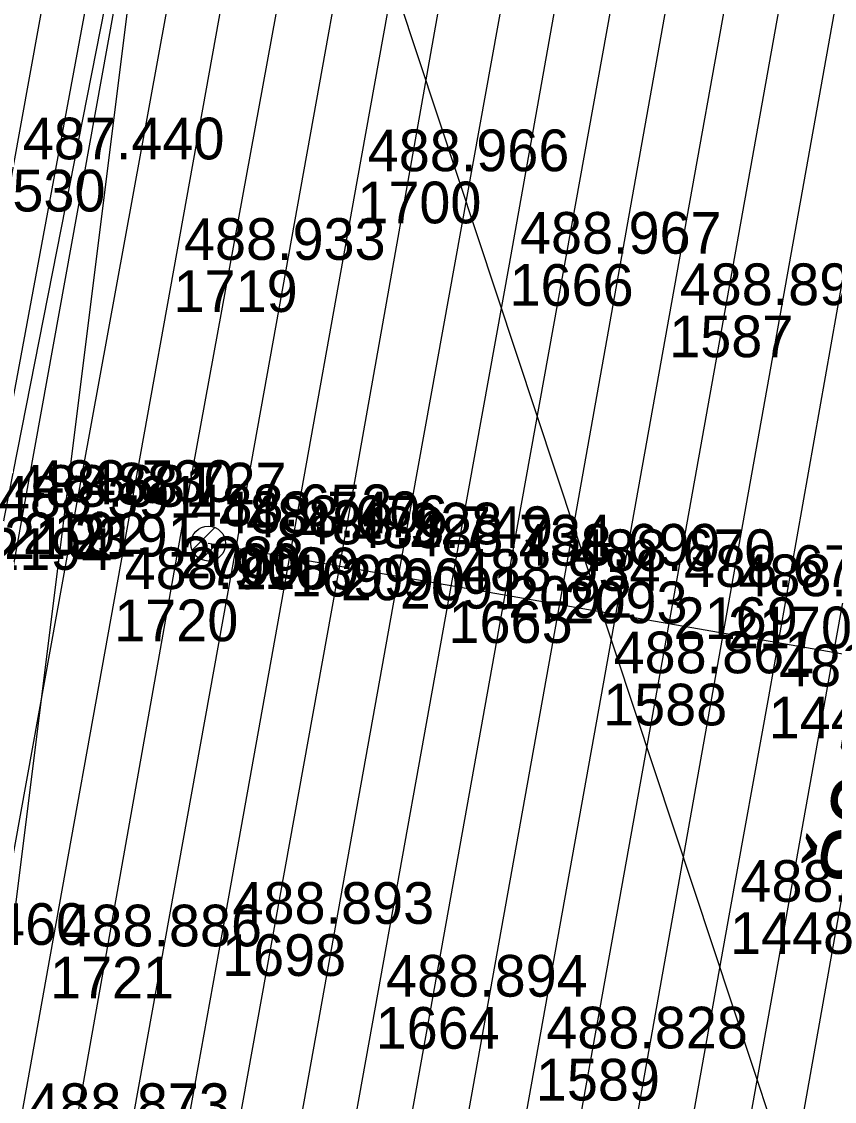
# Model space of a CAD drawing. Extents: x -874038 to -859694, y -1059487 to -1049069.
# Drawn here: x -866505.47 to -866482.09, y -1049929.82 to -1049898.73 of the extents above; entities that cross this region are included whole.
import ezdxf

# ---------------------------------------------------------------- set-up
doc = ezdxf.new("R2010")
doc.units = 0
for name, color, linetype in [('Vrstva 1', 7, 'Continuous'), ('Vrstva 11', 7, 'Continuous'), ('Vrstva 26', 7, 'Continuous'), ('Vrstva 4', 7, 'Continuous'), ('Vrstva 43', 7, 'Continuous'), ('Vrstva 51', 7, 'Continuous'), ('Vrstva 60', 7, 'Continuous'), ('Vrstva 61', 7, 'Continuous'), ('Vrstva 63', 7, 'Continuous')]:
    doc.layers.add(name, color=color, linetype=linetype)

msp = doc.modelspace()

# ---------------------------------------------------------------- linework, layer by layer
at = {"layer": 'Vrstva 1'}
for points in [[(-866483.977, -1049918.167), (-866481.526, -1049904.355), (-866479.461, -1049892.951), (-866477.426, -1049881.451), (-866475.462, -1049870.601), (-866473.632, -1049860.342), (-866471.953, -1049850.994), (-866471.026, -1049845.826), (-866470.099, -1049840.658), (-866468.101, -1049829.578), (-866466.214, -1049819.062), (-866464.32, -1049808.461), (-866462.531, -1049798.562), (-866460.818, -1049788.874), (-866458.808, -1049777.732), (-866456.91, -1049767.189), (-866454.849, -1049755.748)], [(-866511.447, -1049990.274), (-866511.302, -1049989.577), (-866511.066, -1049988.262), (-866510.83, -1049986.947), (-866509.527, -1049979.611), (-866507.536, -1049968.567), (-866505.581, -1049957.715), (-866503.606, -1049946.744), (-866501.596, -1049935.554), (-866499.703, -1049925.004), (-866497.741, -1049914.081), (-866495.813, -1049903.339), (-866493.907, -1049892.755), (-866491.977, -1049882), (-866490.071, -1049871.38), (-866488.143, -1049860.638), (-866486.256, -1049850.09), (-866484.2, -1049838.647), (-866481.971, -1049826.224), (-866479.497, -1049812.461), (-866477.243, -1049799.935), (-866474.895, -1049786.832), (-866472.55, -1049773.795), (-866470.218, -1049760.803)], [(-866496.742, -1049881.588), (-866498.875, -1049893.52), (-866501.099, -1049905.891)], [(-866491.433, -1049905.714), (-866489.277, -1049893.583)], [(-866484.721, -1049895.383), (-866486.839, -1049907.194), (-866488.74, -1049917.792), (-866490.676, -1049928.59), (-866492.642, -1049939.549), (-866494.558, -1049950.228), (-866496.469, -1049960.894), (-866498.41, -1049971.72), (-866500.297, -1049982.283), (-866502.386, -1049993.898), (-866504.318, -1050004.672)], [(-866493.189, -1049915.418), (-866491.433, -1049905.714)], [(-866501.099, -1049905.891), (-866502.806, -1049915.368), (-866504.655, -1049925.653), (-866505.579, -1049930.795), (-866505.579, -1049930.795)], [(-866497.34, -1049938.501), (-866495.285, -1049927.1), (-866493.189, -1049915.418)], [(-866516.933, -1050101.781), (-866514.915, -1050090.513), (-866513.089, -1050080.299), (-866511.087, -1050069.101), (-866509.362, -1050059.454), (-866507.35, -1050048.258), (-866505.305, -1050036.868), (-866503.213, -1050025.209), (-866501.146, -1050013.708), (-866498.988, -1050001.725), (-866496.889, -1049990.044), (-866495.019, -1049979.64), (-866493.048, -1049968.687), (-866492.681, -1049966.596), (-866492.378, -1049964.904), (-866492.075, -1049963.212), (-866491.143, -1049958.097), (-866489.096, -1049946.693), (-866487.028, -1049935.182), (-866485.092, -1049924.37), (-866483.977, -1049918.167)]]:
    msp.add_lwpolyline(points, dxfattribs=at)
at = {"layer": 'Vrstva 11'}
for p, q in [((-866500.561, -1049913.944), (-866499.915, -1049913.298)), ((-866500.301, -1049914.214), (-866499.646, -1049913.559))]:
    msp.add_line(p, q, dxfattribs=at)
msp.add_lwpolyline([(-866456.87, -1049921.89), (-866481.46, -1049917.01), (-866500.1, -1049913.76)], dxfattribs=at)
msp.add_circle((-866500.1, -1049913.76), 0.5, dxfattribs=at)
at = {"layer": 'Vrstva 26'}
msp.add_lwpolyline([(-866479.616, -1049758.822), (-866483.306, -1049774.156), (-866487.185, -1049789.385), (-866486.359, -1049795.879), (-866490.65, -1049821.133), (-866496.222, -1049847.39), (-866500.763, -1049875.557), (-866505.735, -1049902.998), (-866509.685, -1049925.61), (-866511.514, -1049941.148), (-866512.646, -1049943.007), (-866523.782, -1049941.473), (-866524.774, -1049941.291), (-866525.302, -1049941.252), (-866527.071, -1049942.463), (-866541.962, -1049938.342), (-866542.391, -1049937.482), (-866542.328, -1049935.357), (-866543.141, -1049935.052)], dxfattribs=at)
at = {"layer": 'Vrstva 4'}
for points in [[(-866499.688, -1049881.088), (-866505.976, -1049912.998), (-866511.663, -1049944.203), (-866511.402, -1049946.076)], [(-866500.646, -1049882.248), (-866506.427, -1049913.315), (-866512.223, -1049943.874), (-866511.402, -1049946.076)]]:
    msp.add_lwpolyline(points, dxfattribs=at)
at = {"layer": 'Vrstva 51'}
for points in [[(-866439.226, -1049649.963), (-866443.579, -1049674.757), (-866448.682, -1049703.38), (-866452.493, -1049724.498), (-866456.877, -1049748.527), (-866461.642, -1049775.113), (-866467.382, -1049807.574), (-866471.13, -1049828.317), (-866475.932, -1049855.022), (-866481.259, -1049884.801), (-866486.712, -1049915.307), (-866492.117, -1049945.397), (-866497.64, -1049976.081), (-866503.971, -1050011.004), (-866508.417, -1050036.128), (-866511.666, -1050053.513), (-866516.483, -1050080.611), (-866520.346, -1050102.415), (-866524.288, -1050124.418), (-866526.521, -1050137.454), (-866528.954, -1050155.58), (-866528.05, -1050155.675)], [(-866437.74, -1049650.183), (-866442.038, -1049675.04), (-866447.144, -1049703.772), (-866450.86, -1049724.824), (-866455.281, -1049748.763), (-866460.081, -1049775.276), (-866465.822, -1049807.788), (-866469.579, -1049828.502), (-866474.361, -1049855.28), (-866479.71, -1049885.096), (-866485.151, -1049915.572), (-866490.51, -1049945.659), (-866496.112, -1049976.317), (-866502.33, -1050011.085), (-866506.847, -1050036.358), (-866510.012, -1050054.011), (-866514.828, -1050081.032), (-866518.798, -1050102.823), (-866522.439, -1050123.927), (-866524.933, -1050137.718), (-866528.05, -1050155.675)], [(-866453.979, -1049684.488), (-866456.641, -1049701.853), (-866460.307, -1049723.314), (-866464.657, -1049747.386), (-866469.345, -1049773.914), (-866474.866, -1049804.135), (-866479.845, -1049832.016), (-866483.667, -1049853.618), (-866489.131, -1049884.244), (-866494.586, -1049914.43), (-866500.176, -1049945.604), (-866505.199, -1049973.887), (-866510.025, -1050000.496), (-866514.699, -1050026.21), (-866519.256, -1050051.8), (-866523.927, -1050078.644), (-866524.675, -1050078.426), (-866525.036, -1050080.024), (-866524.174, -1050080.18), (-866525.388, -1050086.784), (-866526.248, -1050086.673)], [(-866448.726, -1049685.146), (-866451.812, -1049702.734), (-866455.701, -1049724.05), (-866460.063, -1049748.031), (-866464.708, -1049774.692), (-866470.384, -1049806.665), (-866475.219, -1049832.693), (-866479.023, -1049854.381), (-866484.549, -1049884.944), (-866489.883, -1049914.85), (-866495.507, -1049946.261), (-866500.585, -1049974.783), (-866505.37, -1050001.274), (-866511.419, -1050035.38), (-866514.629, -1050052.871), (-866519.458, -1050079.957), (-866523.397, -1050101.797), (-866526.913, -1050121.83), (-866527.705, -1050121.72)], [(-866463.368, -1049713.158), (-866464.307, -1049713.077), (-866470.78, -1049746.267), (-866475.666, -1049773.05), (-866481.029, -1049803.275), (-866486.08, -1049831.43), (-866489.872, -1049852.608), (-866495.422, -1049883.578), (-866500.911, -1049913.558), (-866506.482, -1049944.907), (-866511.554, -1049972.963), (-866516.022, -1049999.481), (-866516.888, -1050006.906), (-866515.956, -1050007.096)], [(-866463.368, -1049713.158), (-866469.252, -1049746.549), (-866474.094, -1049773.209), (-866479.476, -1049803.158), (-866484.565, -1049831.557), (-866488.383, -1049852.813), (-866493.886, -1049883.753), (-866499.31, -1049913.875), (-866504.908, -1049944.899), (-866510.022, -1049973.18), (-866514.707, -1049999.598), (-866515.956, -1050007.096)], [(-866471.436, -1049731.507), (-866472.344, -1049731.356), (-866475.419, -1049745.145), (-866480.25, -1049772.284), (-866482.576, -1049785.293), (-866486.361, -1049806.977), (-866490.991, -1049833.053), (-866494.528, -1049852.256), (-866499.688, -1049881.088), (-866505.438, -1049912.86), (-866511.402, -1049946.076), (-866512.964, -1049955.598), (-866515.985, -1049972.06), (-866520.77, -1049998.898), (-866526.612, -1050031.068), (-866529.966, -1050049.319), (-866528.881, -1050049.504)], [(-866471.436, -1049731.507), (-866473.885, -1049745.533), (-866478.681, -1049772.574), (-866480.981, -1049785.287), (-866484.99, -1049807.117), (-866489.644, -1049833.403), (-866493.128, -1049852.501), (-866498.213, -1049881.48), (-866503.949, -1049912.932), (-866510.011, -1049946.403), (-866514.624, -1049972.373), (-866519.407, -1049998.989), (-866525.248, -1050031.384), (-866528.881, -1050049.504)], [(-866510.068, -1050081.867), (-866508.322, -1050071.387), (-866501.939, -1050035.9), (-866496.55, -1050005.971), (-866491.29, -1049976.736), (-866486.447, -1049949.73), (-866480.705, -1049917.37), (-866475.209, -1049887.026), (-866469.836, -1049856.854), (-866465.818, -1049834.01), (-866460.883, -1049807.297), (-866455.397, -1049776.377), (-866450.814, -1049750.955)], [(-866471.016, -1049773.685), (-866476.484, -1049803.977), (-866481.555, -1049831.79), (-866485.436, -1049853.295), (-866490.948, -1049884.075), (-866496.287, -1049914.188), (-866501.929, -1049945.418), (-866506.991, -1049973.56), (-866511.755, -1050000.237), (-866516.321, -1050025.964), (-866520.861, -1050051.398), (-866525.567, -1050079.041), (-866526.248, -1050086.673)], [(-866466.314, -1049774.44), (-866471.726, -1049804.616), (-866476.715, -1049832.432), (-866480.575, -1049854.106), (-866486.067, -1049884.724), (-866491.471, -1049914.694), (-866497.1, -1049946.087), (-866502.186, -1049974.401), (-866506.966, -1050001.089), (-866513.059, -1050035.107), (-866516.195, -1050052.52), (-866520.924, -1050079.589), (-866524.795, -1050101.451), (-866527.705, -1050121.72)], [(-866511.656, -1050081.72), (-866509.745, -1050071.126), (-866503.44, -1050035.713), (-866498.06, -1050005.417), (-866492.768, -1049976.45), (-866487.939, -1049949.515), (-866482.167, -1049917.258), (-866476.629, -1049886.684), (-866471.238, -1049856.296), (-866467.135, -1049833.574), (-866462.484, -1049806.956), (-866456.756, -1049775.989)]]:
    msp.add_lwpolyline(points, dxfattribs=at)
at = {"layer": 'Vrstva 60'}
for p, q in [((-866495.813, -1049903.339), (-866495.813, -1049903.339)), ((-866491.433, -1049905.714), (-866491.433, -1049905.714)), ((-866501.099, -1049905.891), (-866501.099, -1049905.891)), ((-866486.839, -1049907.194), (-866486.839, -1049907.194)), ((-866505.438, -1049912.86), (-866505.438, -1049912.86)), ((-866503.949, -1049912.932), (-866503.949, -1049912.932)), ((-866500.911, -1049913.558), (-866500.911, -1049913.558)), ((-866500.1, -1049913.76), (-866500.1, -1049913.76)), ((-866499.31, -1049913.875), (-866499.31, -1049913.875)), ((-866497.741, -1049914.081), (-866497.741, -1049914.081)), ((-866496.287, -1049914.188), (-866496.287, -1049914.188)), ((-866494.586, -1049914.43), (-866494.586, -1049914.43)), ((-866491.471, -1049914.694), (-866491.471, -1049914.694)), ((-866489.883, -1049914.85), (-866489.883, -1049914.85)), ((-866486.712, -1049915.307), (-866486.712, -1049915.307)), ((-866502.806, -1049915.368), (-866502.806, -1049915.368)), ((-866493.189, -1049915.418), (-866493.189, -1049915.418)), ((-866485.151, -1049915.572), (-866485.151, -1049915.572)), ((-866482.167, -1049917.258), (-866482.167, -1049917.258)), ((-866488.74, -1049917.792), (-866488.74, -1049917.792)), ((-866483.977, -1049918.167), (-866483.977, -1049918.167)), ((-866485.092, -1049924.37), (-866485.092, -1049924.37)), ((-866499.703, -1049925.004), (-866499.703, -1049925.004)), ((-866504.655, -1049925.653), (-866504.655, -1049925.653)), ((-866495.285, -1049927.1), (-866495.285, -1049927.1)), ((-866490.676, -1049928.59), (-866490.676, -1049928.59))]:
    msp.add_line(p, q, dxfattribs=at)
at = {"layer": 'Vrstva 63'}
for p in [(-866548.702, -1050268.572), (-866467.27, -1049980.642)]:
    msp.add_line(p, (-866500.252, -1049881.052), dxfattribs=at)

# ---------------------------------------------------------------- texts
at = {"layer": 'Vrstva 43'}
msp.add_text('Š31', height=2, rotation=80.0607, dxfattribs=at).set_placement((-866480.623, -1049923.868))
at = {"layer": 'Vrstva 60'}
for s, p in [('530', (-866505.735, -1049904.198)), ('1700', (-866495.813, -1049904.539)), ('1666', (-866491.433, -1049906.914)), ('1719', (-866501.099, -1049907.091)), ('1587', (-866486.839, -1049908.394)), ('2192', (-866505.438, -1049914.06)), ('2193', (-866505.976, -1049914.198)), ('2191', (-866503.949, -1049914.132)), ('2194', (-866506.427, -1049914.515)), ('2088', (-866500.911, -1049914.758)), ('709', (-866500.1, -1049914.96)), ('2089', (-866499.31, -1049915.075)), ('1699', (-866497.741, -1049915.281)), ('2090', (-866496.287, -1049915.388)), ('2091', (-866494.586, -1049915.63)), ('2092', (-866491.471, -1049915.894)), ('2093', (-866489.883, -1049916.05)), ('1720', (-866502.806, -1049916.568)), ('2169', (-866486.712, -1049916.507)), ('1665', (-866493.189, -1049916.618)), ('2170', (-866485.151, -1049916.772)), ('1588', (-866488.74, -1049918.992)), ('1449', (-866483.977, -1049919.367)), ('1448', (-866485.092, -1049925.57)), ('1698', (-866499.703, -1049926.204)), ('1721', (-866504.655, -1049926.853)), ('1664', (-866495.285, -1049928.3)), ('1589', (-866490.676, -1049929.79))]:
    msp.add_text(s, height=1.2, dxfattribs=at).set_placement(p)
at = {"layer": 'Vrstva 61'}
for s, p in [('487.440', (-866505.435, -1049902.698)), ('488.966', (-866495.513, -1049903.039)), ('488.933', (-866500.799, -1049905.591)), ('488.967', (-866491.133, -1049905.414)), ('488.898', (-866486.539, -1049906.894)), ('488.681', (-866505.676, -1049912.698)), ('488.730', (-866505.138, -1049912.56)), ('488.727', (-866503.649, -1049912.632)), ('488.391', (-866506.127, -1049913.015)), ('488.652', (-866500.611, -1049913.258)), ('488.740', (-866499.8, -1049913.46)), ('488.676', (-866499.01, -1049913.575)), ('488.928', (-866497.441, -1049913.781)), ('488.749', (-866495.987, -1049913.888)), ('488.734', (-866494.286, -1049914.13)), ('488.699', (-866491.171, -1049914.394)), ('488.670', (-866489.583, -1049914.55)), ('488.674', (-866486.412, -1049915.007)), ('488.910', (-866502.506, -1049915.068)), ('488.934', (-866492.889, -1049915.118)), ('488.632', (-866484.851, -1049915.272)), ('488.861', (-866488.44, -1049917.492)), ('488.857', (-866483.677, -1049917.867)), ('488.845', (-866484.792, -1049924.07)), ('488.893', (-866499.403, -1049924.704)), ('487.460', (-866509.385, -1049925.31)), ('488.886', (-866504.355, -1049925.353)), ('488.894', (-866494.985, -1049926.8)), ('488.828', (-866490.376, -1049928.29)), ('488.873', (-866505.279, -1049930.495))]:
    msp.add_text(s, height=1.2, dxfattribs=at).set_placement(p)

doc.saveas('drawing.dxf')
